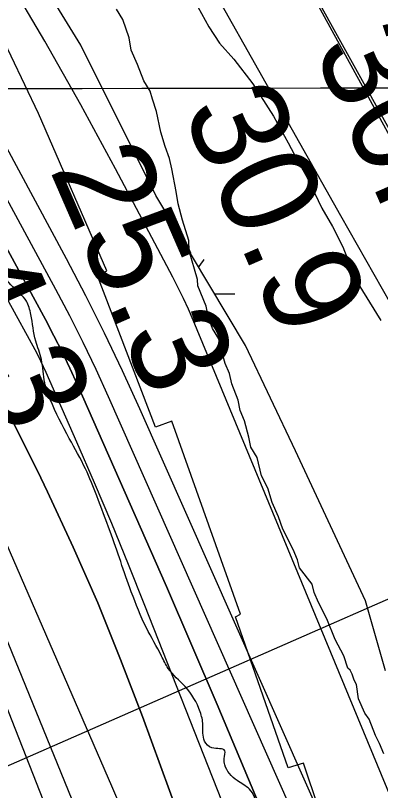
# Model space of a CAD drawing. Extents: x 3329297 to 3367176, y 649250 to 674653.
# Drawn here: x 3342075 to 3342327, y 666285 to 666819 of the extents above; entities that cross this region are included whole.
import ezdxf

# ---------------------------------------------------------------- set-up
doc = ezdxf.new("R2010")
doc.units = 0
for name, color, linetype in [('V-GRID-MAJR', 7, 'Continuous'), ('V-LEVE-TOET', 7, 'Continuous'), ('V-RIVR-EDGE', 7, 'Continuous'), ('V-RIVR-RANG', 7, 'Continuous'), ('V-RRAP-RVMT', 7, 'Continuous'), ('V-SITE-VEGE', 7, 'Continuous'), ('V-TOPO-DPTH', 7, 'Continuous'), ('V-TOPO-MAJR', 7, 'Continuous'), ('V-TOPO-MINR', 7, 'Continuous'), ('V-TOPO-WATR', 7, 'Continuous'), ('V-UTIL-LINE', 7, 'Continuous'), ('V-WETL-SWMP', 7, 'Continuous')]:
    doc.layers.add(name, color=color, linetype=linetype)

msp = doc.modelspace()

# ---------------------------------------------------------------- linework, layer by layer
at = {"layer": 'V-GRID-MAJR'}
msp.add_spline([(3333412.31, 666754.84), (3338670.21, 666762.87), (3343928.1, 666771.67), (3349185.99, 666781.23), (3354443.88, 666791.55), (3359701.77, 666802.64), (3364959.65, 666814.49), (3364959.66, 666814.49)], degree=3, dxfattribs=at)
at = {"layer": 'V-LEVE-TOET'}
msp.add_lwpolyline([(3342565.29, 666264.01), (3342522.02, 666392.83), (3342494.96, 666444.66), (3342433.08, 666559.35), (3342334.98, 666736.18), (3342275.97, 666842.56), (3342254.81, 666882.1)], dxfattribs=at)
at = {"layer": 'V-RIVR-EDGE'}
msp.add_spline([(3342816.41, 664076.7), (3342812.76, 664100.73), (3342811.24, 664114.69), (3342810.49, 664125.17), (3342811.67, 664129.43), (3342815.94, 664131.36), (3342822.14, 664130.96), (3342827.58, 664133.66), (3342827.98, 664138.7), (3342825.71, 664163.52), (3342823.01, 664169.35), (3342818.01, 664185.26), (3342816.5, 664200), (3342816.91, 664208.92), (3342818.1, 664220.94), (3342817.34, 664227.14), (3342814.66, 664243.44), (3342809.27, 664257.41), (3342808.51, 664264.01), (3342808.92, 664272.54), (3342814.79, 664296.18), (3342814.82, 664305.49), (3342810.59, 664319.46), (3342799.78, 664338.87), (3342790.88, 664350.14), (3342779.66, 664360.25), (3342778.51, 664365.3), (3342779.3, 664369.17), (3342779.69, 664370.72), (3342785.91, 664376.91), (3342798.35, 664388.13), (3342804.18, 664396.26), (3342807.71, 664410.21), (3342807.34, 664416.8), (3342805.02, 664421.46), (3342805.03, 664424.18), (3342805.05, 664435.04), (3342805.48, 664451.32), (3342803.59, 664468.39), (3342800.14, 664485.46), (3342800.15, 664492.05), (3342800.55, 664495.93), (3342805.6, 664499.41), (3342810.27, 664507.15), (3342811.45, 664513.74), (3342812.65, 664526.54), (3342808.84, 664554.08), (3342808.48, 664564.55), (3342811.98, 664571.52), (3342819.76, 664577.71), (3342825.21, 664588.56), (3342825.62, 664596.7), (3342825.25, 664604.07), (3342821.39, 664610.67), (3342817.54, 664623.86), (3342808.64, 664632.03), (3342807.5, 664639.01), (3342807.51, 664645.61), (3342805.59, 664651.04), (3342795.55, 664667.74), (3342786.28, 664683.28), (3342782.79, 664682.12), (3342779.3, 664685.62), (3342772.36, 664698.82), (3342765.01, 664705.82), (3342757.66, 664715.15), (3342754.96, 664720.97), (3342754.97, 664725.24), (3342756.92, 664729.5), (3342762.36, 664734.91), (3342763.16, 664745.77), (3342759.34, 664768.66), (3342756.66, 664780.69), (3342750.49, 664796.21), (3342738.91, 664818.35), (3342728.88, 664839.31), (3342718.83, 664850.59), (3342704.53, 664870.4), (3342673.21, 664906.93), (3342667.03, 664917.03), (3342662.4, 664928.67), (3342645.77, 664948.1), (3342638.82, 664957.43), (3342632.64, 664969.85), (3342630.72, 664978), (3342626.86, 664984.99), (3342614.87, 664996.66), (3342611.39, 664999.38), (3342609.84, 665001.32), (3342609.85, 665006.36), (3342606.76, 665010.25), (3342597.86, 665020.35), (3342593.22, 665025.41), (3342592.47, 665033.17), (3342590.94, 665044.42), (3342589.42, 665054.5), (3342588.28, 665065.36), (3342585.98, 665077), (3342585.23, 665086.7), (3342585.25, 665096.4), (3342584.88, 665101.05), (3342582.95, 665104.16), (3342580.25, 665109.59), (3342577.16, 665116.97), (3342577.18, 665122.79), (3342577.2, 665131.71), (3342577.22, 665142.56), (3342577.25, 665154.2), (3342576.12, 665167.77), (3342572.7, 665192.99), (3342566.93, 665215.11), (3342563.48, 665229.47), (3342558.85, 665239.95), (3342557.31, 665244.22), (3342555.4, 665255.47), (3342553.11, 665268.66), (3342549.27, 665284.57), (3342541.57, 665307.08), (3342537.34, 665321.83), (3342531.95, 665340.07), (3342533.51, 665343.55), (3342533.53, 665349.76), (3342526.98, 665368.39), (3342525.46, 665379.64), (3342523.54, 665388.18), (3342518.15, 665403.7), (3342515.47, 665416.12), (3342514.34, 665430.86), (3342508.57, 665450.65), (3342503.19, 665470.83), (3342492.38, 665490.63), (3342491.63, 665499.17), (3342490.87, 665508.48), (3342486.28, 665532.92), (3342483.6, 665545.33), (3342477.81, 665557.76), (3342475.93, 665580.26), (3342474.8, 665594.22), (3342470.17, 665605.48), (3342467.87, 665614.4), (3342467.13, 665629.53), (3342466.39, 665643.49), (3342466.82, 665662.1), (3342467.25, 665679.55), (3342463.41, 665695.46), (3342454.93, 665713.71), (3342445.67, 665732.35), (3342448.39, 665735.45), (3342449.55, 665735.05), (3342454.58, 665728.84), (3342456.13, 665730.38), (3342456.13, 665730.77), (3342455.37, 665734.65), (3342442.22, 665750.97), (3342428.7, 665771.56), (3342413.65, 665800.68), (3342398.6, 665832.52), (3342380.47, 665869.41), (3342358.86, 665914.06), (3342350, 665938.51), (3342337.27, 665963.36), (3342312.2, 666021.59), (3342297.17, 666058.47), (3342281.74, 666092.64), (3342274.81, 666112.43), (3342267.5, 666136.11), (3342262.92, 666165.98), (3342261.43, 666190.8), (3342261.45, 666198.56), (3342257.57, 666197.79), (3342255.25, 666199.74), (3342252.93, 666205.17), (3342252.57, 666212.54), (3342252.58, 666219.13), (3342250.29, 666232.71), (3342241.82, 666258.33), (3342236.07, 666285.87), (3342231.81, 666288.99), (3342227.55, 666291.71), (3342219.05, 666302.59), (3342218.67, 666306.86), (3342219.07, 666312.29), (3342210.16, 666314.25), (3342205.13, 666318.91), (3342203.98, 666324.35), (3342203.99, 666330.16), (3342202.08, 666339.09), (3342191.65, 666356.56), (3342180.04, 666369), (3342175.41, 666377.55), (3342164.99, 666396.96), (3342154.58, 666421.81), (3342139.95, 666463.34), (3342130.7, 666487.79), (3342122.99, 666506.43), (3342111.8, 666527.4), (3342098.68, 666554.19), (3342094.83, 666565.83), (3342092.54, 666581.74), (3342088.69, 666594.54), (3342085.25, 666612.78), (3342082.17, 666622.09), (3342072.89, 666631.81), (3342063.22, 666645.41), (3342057.44, 666657.83), (3342049.73, 666678.02), (3342048.22, 666693.14), (3342050.17, 666696.63), (3342050.96, 666704.38), (3342046.71, 666709.05), (3342039.36, 666716.82), (3342032.41, 666729.25), (3342015.81, 666761.09), (3342003.06, 666780.9), (3341996.09, 666786.35), (3341994.95, 666792.55), (3341992.63, 666796.44), (3341982.97, 666811.97), (3341967.13, 666835.28), (3341953.59, 666848.89), (3341946.63, 666857.44), (3341940.45, 666867.92), (3341935.81, 666874.14), (3341919.16, 666884.26), (3341915.69, 666890.09), (3341911.45, 666900.18), (3341899.85, 666913.78), (3341894.82, 666921.16), (3341889.03, 666931.65), (3341869.32, 666956.91), (3341855.01, 666974.78), (3341848.82, 666978.67), (3341839.53, 666986.84), (3341829.09, 667000.44), (3341821.76, 667015.19), (3341819.07, 667024.89), (3341817.15, 667031.1), (3341806.31, 667038.89), (3341788.13, 667056.77), (3341778.46, 667069.98), (3341769.56, 667076.21), (3341762.98, 667079.71), (3341756.02, 667089.04), (3341748.29, 667099.53), (3341738.62, 667112.35), (3341730.89, 667120.12), (3341719.29, 667133.73), (3341714.66, 667143.05), (3341706.55, 667156.64), (3341694.95, 667171.79), (3341682.22, 667198.97), (3341673.73, 667217.22), (3341665.66, 667244.77), (3341658.35, 667270.77), (3341654.5, 667280.86), (3341646.79, 667297.56), (3341633.67, 667325.51), (3341621.31, 667347.26), (3341603.92, 667370.57), (3341601.61, 667379.11), (3341595.05, 667392.31), (3341586.57, 667412.5), (3341578.1, 667435.79), (3341568.43, 667448.22), (3341554.13, 667467.65), (3341537.52, 667492.51), (3341516.66, 667523.97), (3341476.08, 667581.85), (3341429.71, 667650.22), (3341398.03, 667697.22), (3341370.98, 667737.23), (3341354.76, 667763.64), (3341343.55, 667778.41), (3341338.9, 667782.3), (3341332.33, 667790.07), (3341325.39, 667805.99), (3341317.65, 667814.15), (3341305.28, 667827.37), (3341300.64, 667833.19), (3341282.89, 667869.69), (3341259.72, 667911.24), (3341224.58, 667969.5), (3341190.57, 668018.45), (3341159.67, 668067), (3341126.02, 668105.48), (3341085.81, 668151.72), (3341034.77, 668213.12), (3340998.8, 668250.83), (3340967.07, 668282.32), (3340929.92, 668312.66), (3340887.35, 668349.99), (3340852.52, 668378), (3340818.08, 668406.01), (3340783.64, 668439.06), (3340747.67, 668475.99), (3340722.92, 668504.36), (3340704.36, 668525.73), (3340693.92, 668537.01), (3340680.75, 668543.24), (3340672.61, 668546.75), (3340664.48, 668552.59), (3340650.93, 668563.48), (3340645.91, 668568.92), (3340640.88, 668576.69), (3340634.7, 668584.08), (3340619.62, 668601.57), (3340609.54, 668604.69), (3340603.74, 668608.97), (3340599.1, 668614.41), (3340595.62, 668621.01), (3340589.43, 668627.24), (3340567.76, 668645.9), (3340549.95, 668659.13), (3340496.93, 668702.7), (3340430.76, 668760.64), (3340383.93, 668798.76), (3340346.77, 668824.45), (3340316.96, 668845.08), (3340289.86, 668863.37), (3340255.41, 668891.77), (3340209.37, 668936.09), (3340181.13, 668962.92), (3340159.06, 668977.32), (3340134.29, 668996.39), (3340120.75, 669009.22), (3340113.4, 669017.77), (3340109.92, 669023.59), (3340107.6, 669025.92), (3340099.85, 669026.72), (3340094.42, 669027.9), (3340089.39, 669030.24), (3340085.14, 669036.45), (3340084.76, 669043.04), (3340082.06, 669046.15), (3340066.19, 669058.99), (3340051.1, 669071.44), (3340041.8, 669077.66), (3339987.61, 669116.19), (3339929.52, 669149.3), (3339882.28, 669177.34), (3339823.8, 669212), (3339768.82, 669245.87), (3339704.94, 669289.46), (3339659.64, 669320.6), (3339613.98, 669359.49), (3339576.03, 669382.85), (3339562.87, 669392.97), (3339559.39, 669394.53), (3339555.89, 669394.15), (3339553.17, 669389.89), (3339550.84, 669388.73), (3339546.19, 669392.24), (3339540.39, 669395.35), (3339537.28, 669393.03), (3339533.01, 669392.66), (3339518.67, 669398.12), (3339507.83, 669404.74), (3339498.93, 669411.35), (3339490.01, 669411.38), (3339486.53, 669416.04), (3339483.43, 669417.6), (3339473.36, 669420.73), (3339460.58, 669427.74), (3339447.8, 669435.52), (3339435.41, 669443.31), (3339423.8, 669453.42), (3339413.36, 669464.7), (3339407.94, 669471.3), (3339393.62, 669479.48), (3339378.13, 669489.21), (3339357.61, 669502.45), (3339355.67, 669504.78), (3339358.39, 669506.33), (3339359.56, 669509.43), (3339359.18, 669510.98), (3339356.48, 669515.25), (3339347.17, 669516.82), (3339341.34, 669512.57), (3339338.24, 669513.36), (3339320.82, 669525.81), (3339311.15, 669534.75), (3339296.06, 669548.75), (3339293.35, 669550.31), (3339286.37, 669549.16), (3339280.93, 669546.46), (3339277.05, 669546.47), (3339268.14, 669549.98), (3339250.71, 669559.72), (3339229.04, 669575.67), (3339210.84, 669586.97), (3339202.33, 669595.13), (3339200.4, 669599.4), (3339200.02, 669604.83), (3339198.1, 669611.04), (3339183.01, 669622.71), (3339166.35, 669632.45)], degree=3, dxfattribs=at)
at = {"layer": 'V-RIVR-RANG'}
msp.add_line((3342544.28, 666509.7), (3341591.49, 666092.81), dxfattribs=at)
at = {"layer": 'V-RRAP-RVMT'}
for p, q in [((3342090.5, 666751.17), (3342025.25, 666887.92)), ((3342137.78, 666642.86), (3342090.5, 666751.17)), ((3342131.3, 666639.49), (3342137.78, 666642.86)), ((3342171.21, 666535.18), (3342131.3, 666639.49)), ((3342182.44, 666539.3), (3342171.21, 666535.18)), ((3342229.87, 666406.36), (3342182.44, 666539.3)), ((3342226.46, 666404.6), (3342229.87, 666406.36)), ((3342262.77, 666300.41), (3342226.46, 666404.6)), ((3342273.32, 666303.78), (3342262.77, 666300.41)), ((3342312.62, 666187.92), (3342273.32, 666303.78))]:
    msp.add_line(p, q, dxfattribs=at)
at = {"layer": 'V-SITE-VEGE'}
for points in [[(3342198, 666829.34), (3342208.12, 666811.07), (3342215.33, 666799.83), (3342225.37, 666788.63), (3342238.32, 666771.81), (3342252.74, 666749.34), (3342262.87, 666731.06), (3342268.66, 666719.82), (3342275.89, 666707.16), (3342286.05, 666686.06), (3342293.28, 666673.41), (3342300.53, 666659.35), (3342309.29, 666636.81), (3342326.61, 666608.72)], [(3342232.63, 666539.65), (3342229.71, 666546.69), (3342228.21, 666553.75), (3342223.83, 666565.02), (3342222.33, 666572.08), (3342219.42, 666579.12), (3342216.47, 666588.99), (3342214.97, 666596.05), (3342210.64, 666603.07), (3342207.7, 666611.53), (3342206.21, 666618.58), (3342200.37, 666632.66), (3342200.32, 666636.91), (3342194.42, 666656.65), (3342194.34, 666663.72), (3342189.92, 666677.82), (3342186.95, 666689.11), (3342185.44, 666697.58), (3342182.42, 666713.11), (3342180.92, 666720.17), (3342177.99, 666728.62), (3342175.04, 666738.49), (3342172.03, 666752.61), (3342169.1, 666761.07), (3342167.62, 666766.71), (3342163.29, 666773.73), (3342158.91, 666785), (3342154.54, 666794.85), (3342153.02, 666803.32), (3342148.62, 666816.01), (3342144.3, 666823.03)], [(3342328.8, 666310.15), (3342325.89, 666317.19), (3342322.99, 666322.81), (3342318.61, 666334.08), (3342315.73, 666338.29), (3342311.37, 666348.15), (3342309.83, 666358.03), (3342308.38, 666360.84), (3342306.91, 666365.07), (3342305.46, 666367.89), (3342304.03, 666369.28), (3342301.1, 666377.74), (3342295.3, 666388.99), (3342289.47, 666403.07), (3342283.68, 666414.32), (3342280.76, 666421.36), (3342279.28, 666427.01), (3342270.65, 666438.22), (3342269.17, 666443.86), (3342266.25, 666450.91), (3342259.01, 666464.97), (3342256.07, 666473.42), (3342251.71, 666483.28), (3342248.76, 666493.15), (3342244.41, 666501.59), (3342241.43, 666514.29), (3342237.1, 666521.31), (3342235.6, 666528.37), (3342232.63, 666539.65)]]:
    msp.add_lwpolyline(points, dxfattribs=at)
at = {"layer": 'V-TOPO-DPTH'}
for points in [[(3342322.98, 665765.86), (3342010.97, 666529.7), (3342008.22, 666536.16), (3342005.36, 666542.56), (3342002.33, 666548.88), (3341999.17, 666555.15), (3341962.65, 666625.25), (3341940.8, 666666.32), (3341918.47, 666707.14), (3341895.43, 666747.55), (3341871.92, 666787.71), (3341545.81, 667333.66)], [(3342322.98, 665765.86), (3342010.97, 666529.7), (3342008.22, 666536.16), (3342005.36, 666542.56), (3342002.33, 666548.88), (3341999.17, 666555.15), (3341962.65, 666625.25), (3341940.8, 666666.32), (3341918.47, 666707.14), (3341895.43, 666747.55), (3341871.92, 666787.71), (3341545.81, 667333.66)], [(3341738.29, 667197.52), (3341908.11, 666932.71), (3341943.4, 666876.38), (3341977.88, 666819.56), (3342011.14, 666762.03), (3342043.6, 666704.02), (3342095.31, 666609.25), (3342101.16, 666598.19), (3342106.82, 666587.05), (3342112.21, 666575.77), (3342117.41, 666564.4), (3342178.85, 666425.45), (3342213.91, 666344.24), (3342248.03, 666262.65)], [(3341729.48, 667115.07), (3341778.71, 667034.84), (3341827.56, 666954.38), (3341876.15, 666873.76), (3342022.38, 666629.81), (3342040.87, 666597.99), (3342058.77, 666565.85), (3342075.78, 666533.23), (3342092.2, 666500.29), (3342096.78, 666490.76), (3342114.48, 666452.57), (3342131.42, 666414.07), (3342147.21, 666375.08), (3342162.24, 666335.77), (3342410.61, 665656.31)], [(3342410.61, 665656.31), (3342162.24, 666335.77), (3342147.21, 666375.08), (3342131.42, 666414.07), (3342114.48, 666452.57), (3342096.78, 666490.76), (3342092.2, 666500.29), (3342075.78, 666533.23), (3342058.77, 666565.85), (3342040.87, 666597.99), (3342022.38, 666629.81), (3341876.15, 666873.76), (3341827.56, 666954.38), (3341778.71, 667034.84), (3341729.48, 667115.07)]]:
    msp.add_lwpolyline(points, dxfattribs=at)
at = {"layer": 'V-TOPO-MAJR'}
msp.add_lwpolyline([(3342474.3, 665940.88), (3342197.2, 666608.87), (3342193.96, 666616.38), (3342190.59, 666623.82), (3342187, 666631.16), (3342183.28, 666638.44), (3342143.78, 666713.04), (3342119.71, 666757.29), (3342094.99, 666801.15), (3342069.29, 666844.46), (3342042.94, 666887.38), (3341926.28, 667072.72), (3341895.15, 667122.52)], dxfattribs=at)
at = {"layer": 'V-TOPO-MINR'}
for points in [[(3342189.2, 666175.28), (3342141.23, 666287.97), (3342040.66, 666518.34), (3342033.16, 666534.89), (3342025.36, 666551.3), (3342017.11, 666567.49), (3342008.57, 666583.53), (3341936.91, 666713.67), (3341891.79, 666794.37), (3341845.96, 666874.66), (3341799.07, 666954.33), (3341751.48, 667033.6), (3341573.07, 667326.35), (3341567.42, 667335.56), (3341561.74, 667344.76), (3341556.01, 667353.92), (3341550.24, 667363.06), (3341507.31, 667430.69), (3341479.84, 667473.49), (3341452.09, 667516.11), (3341423.93, 667558.46), (3341395.49, 667600.63), (3341082.73, 668059.45), (3340316.23, 668769.41)], [(3342349.38, 665627.96), (3341997.45, 666523), (3341996.52, 666525.28), (3341994.55, 666529.78), (3341992.4, 666534.2), (3341990.08, 666538.53), (3341988.86, 666540.67), (3341624.77, 667163.06), (3341608.7, 667190.33), (3341592.53, 667217.53), (3341576.18, 667244.64), (3341559.72, 667271.67), (3341542.96, 667298.51), (3341525.89, 667325.16), (3341508.37, 667351.51), (3341490.55, 667377.66), (3341294.34, 667660.4), (3341251.32, 667718.78), (3341206.22, 667775.4), (3341157.99, 667829.37), (3341107.66, 667881.58)], [(3342322.98, 665765.86), (3342010.97, 666529.7), (3342008.22, 666536.16), (3342005.36, 666542.56), (3342002.33, 666548.88), (3341999.17, 666555.15), (3341962.65, 666625.25), (3341940.8, 666666.32), (3341918.47, 666707.14), (3341895.43, 666747.55), (3341871.92, 666787.71), (3341545.81, 667333.66)], [(3342248.03, 666262.65), (3342213.91, 666344.24), (3342178.85, 666425.45), (3342117.41, 666564.4), (3342112.21, 666575.77), (3342106.82, 666587.05), (3342101.16, 666598.19), (3342095.31, 666609.25), (3342043.6, 666704.02), (3342011.14, 666762.03), (3341977.88, 666819.56), (3341943.4, 666876.38), (3341908.11, 666932.71), (3341738.29, 667197.52)], [(3342273.11, 666253.38), (3342138.95, 666556.06), (3342130.35, 666574.84), (3342121.46, 666593.46), (3342112.13, 666611.87), (3342102.5, 666630.13), (3342015.12, 666791.06), (3341960.65, 666889.14), (3341904.96, 666986.5), (3341847.41, 667082.78), (3341788.64, 667178.34)], [(3342429.47, 665739.58), (3342164.01, 666412.35), (3342152.65, 666440.66), (3342141.06, 666468.87), (3342129.14, 666496.94), (3342117, 666524.92), (3342095.9, 666572.75), (3342094.09, 666576.72), (3342092.21, 666580.66), (3342090.23, 666584.55), (3342088.19, 666588.4), (3342070.15, 666621.48), (3342058.83, 666641.72), (3342047.24, 666661.81), (3342035.24, 666681.66), (3342022.96, 666701.34), (3341998.86, 666739.12), (3341974.34, 666777.58), (3341949.83, 666816.05), (3341925.34, 666854.53), (3341900.86, 666893.02), (3341772.26, 667095.37), (3341743.64, 667140.45)], [(3342437.14, 665925.21), (3342160.51, 666547.74), (3342148.52, 666573.91), (3342136.14, 666599.89), (3342123.17, 666625.58), (3342109.81, 666651.08), (3341895.67, 667048.62), (3341861.97, 667109.98)]]:
    msp.add_lwpolyline(points, dxfattribs=at)
at = {"layer": 'V-TOPO-WATR'}
msp.add_lwpolyline([(3342410.61, 665656.31), (3342162.24, 666335.77), (3342147.21, 666375.08), (3342131.42, 666414.07), (3342114.48, 666452.57), (3342096.78, 666490.76), (3342092.2, 666500.29), (3342075.78, 666533.23), (3342058.77, 666565.85), (3342040.87, 666597.99), (3342022.38, 666629.81), (3341876.15, 666873.76), (3341827.56, 666954.38), (3341778.71, 667034.84), (3341729.48, 667115.07)], dxfattribs=at)
at = {"layer": 'V-UTIL-LINE'}
msp.add_lwpolyline([(3343214.47, 663762.74), (3343263.75, 664509.56), (3343274.9, 664831.38), (3343269.46, 664898.18), (3343259.54, 664966.24), (3343235.9, 665073.88), (3343214.8, 665141.21), (3342988.82, 665948.09), (3342965.69, 665990.52), (3342644.7, 666176.02), (3342612.1, 666200.12), (3342584.69, 666224.79), (3342572.99, 666237.96), (3342558.05, 666267.29), (3342544.71, 666298.95), (3342528.65, 666362.43), (3342506.32, 666419.51), (3342247.97, 666890.68), (3341998.18, 667355.34), (3341893.42, 667540.23), (3341355.82, 668355.57)], dxfattribs=at)
at = {"layer": 'V-WETL-SWMP'}
for p, q in [((3342136.9, 666967.32), (3342299, 666681.07)), ((3342119.66, 666798.33), (3342043.79, 666922.49)), ((3342171.39, 666694.87), (3342119.66, 666798.33)), ((3342233.47, 666591.4), (3342171.39, 666694.87)), ((3342299, 666681.07), (3342419.71, 666467.25)), ((3342212.04, 666627.13), (3342226.07, 666627.15)), ((3342267.96, 666518.98), (3342233.47, 666591.4)), ((3342316.24, 666415.51), (3342267.96, 666518.98)), ((3342330.04, 666367.23), (3342316.24, 666415.51))]:
    msp.add_line(p, q, dxfattribs=at)
msp.add_arc((3342231.31, 666627.64), 35.25, 139.3365, 149.4138, dxfattribs=at)

# ---------------------------------------------------------------- texts
at = {"layer": 'V-RIVR-RANG'}
for s, rotation, p in [('30.0', 293.5483, (3342279.81, 666795.85)), ('30.9', 293.5483, (3342189.29, 666753.26)), ('25.3', 293.5483, (3342097.82, 666712.84)), ('4.3', 293.8301, (3342019.2, 666641.87))]:
    msp.add_text(s, height=67, rotation=rotation, dxfattribs=at).set_placement(p)

doc.saveas('drawing.dxf')
